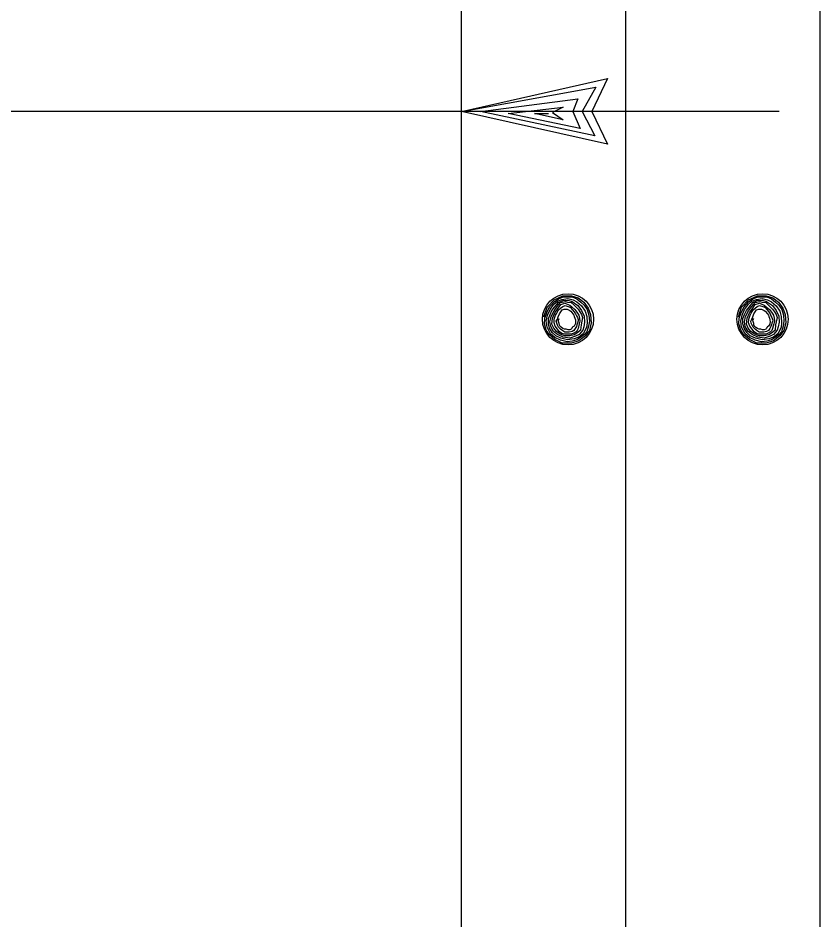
# Model space of a CAD drawing. Extents: x -0.08 to 2.83, y -0.03 to 1.92.
# Drawn here: x 1.7611 to 1.8144, y 0.4251 to 0.4851 of the extents above; entities that cross this region are included whole.
import ezdxf

# ---------------------------------------------------------------- set-up
doc = ezdxf.new("R2010")
doc.units = 0
for name, color, linetype in [('50', 7, 'Continuous'), ('51', 7, 'Continuous'), ('55', 7, 'Continuous')]:
    doc.layers.add(name, color=color, linetype=linetype)

msp = doc.modelspace()

# ---------------------------------------------------------------- linework, layer by layer
at = {"layer": '50'}
msp.add_line((1.790581, 0.377517), (1.790581, 0.729062), dxfattribs=at)
at = {"layer": '51'}
for p, q in [((1.80148, 0.723941), (1.80148, 0.4673)), ((1.814426, 0.509371), (1.814426, 0.469722)), ((1.814426, 0.469722), (1.814426, 0.340046)), ((1.80148, 0.4673), (1.80148, 0.343452))]:
    msp.add_line(p, q, dxfattribs=at)
for points in [[(1.79606, 0.465217), (1.79627, 0.465867), (1.796739, 0.466359), (1.79732, 0.466628), (1.797894, 0.466628), (1.79834, 0.466493), (1.798707, 0.466191), (1.799012, 0.465791), (1.799163, 0.465375), (1.799203, 0.46483), (1.799081, 0.464318), (1.798816, 0.463961), (1.798386, 0.463629), (1.797894, 0.463472), (1.79728, 0.463472), (1.796791, 0.463711), (1.796421, 0.464016), (1.796217, 0.464341), (1.796092, 0.464748), (1.796112, 0.465128), (1.796243, 0.465509), (1.796434, 0.465896), (1.796739, 0.466221), (1.797021, 0.466411), (1.797293, 0.466523), (1.797569, 0.466546), (1.797946, 0.466546), (1.798258, 0.466411), (1.79852, 0.466191), (1.79874, 0.466004), (1.79894, 0.465699), (1.799055, 0.465322), (1.799081, 0.464935), (1.799035, 0.46461), (1.798914, 0.46423), (1.798763, 0.464046), (1.798491, 0.463846), (1.798248, 0.463685), (1.797946, 0.463603), (1.797602, 0.46355), (1.797162, 0.463659), (1.796791, 0.463846), (1.796506, 0.464098), (1.79627, 0.464525), (1.796211, 0.464935), (1.796302, 0.465322), (1.796463, 0.465699), (1.796719, 0.46606), (1.796952, 0.466273), (1.797254, 0.466385), (1.797644, 0.466441), (1.798002, 0.466359), (1.798258, 0.466221), (1.79856, 0.465949), (1.798809, 0.465591), (1.798907, 0.465237), (1.79893, 0.46483), (1.798884, 0.464502), (1.798671, 0.464098), (1.798386, 0.463875), (1.798068, 0.463767), (1.797634, 0.463685), (1.797185, 0.463793), (1.796844, 0.463961), (1.796611, 0.464177), (1.796434, 0.464472), (1.796355, 0.464748), (1.796355, 0.465106), (1.796463, 0.465375), (1.796591, 0.465644), (1.796762, 0.465867), (1.797021, 0.466169), (1.797313, 0.4663), (1.797644, 0.466333), (1.797933, 0.466244), (1.798314, 0.465972), (1.79856, 0.465644), (1.79874, 0.46527), (1.798763, 0.464856), (1.798704, 0.464558), (1.798642, 0.464341), (1.798402, 0.464046), (1.798169, 0.463928), (1.797772, 0.463793), (1.797346, 0.463875), (1.796965, 0.464046), (1.796693, 0.464256), (1.796516, 0.464577), (1.796453, 0.464882), (1.796535, 0.465237), (1.796739, 0.465621), (1.796942, 0.465919), (1.797162, 0.466169), (1.79749, 0.466244), (1.797634, 0.466191), (1.797864, 0.466169), (1.798061, 0.466004), (1.798333, 0.465732), (1.798455, 0.465562), (1.79856, 0.465375), (1.798629, 0.465184)], [(1.808996, 0.465217), (1.809213, 0.465867), (1.809678, 0.466359), (1.810266, 0.466628), (1.81084, 0.466628), (1.811289, 0.466493), (1.811657, 0.466191), (1.811952, 0.465791), (1.812103, 0.465375), (1.812152, 0.46483), (1.812021, 0.464318), (1.811762, 0.463961), (1.811325, 0.463629), (1.81084, 0.463472), (1.81022, 0.463472), (1.809731, 0.463711), (1.809363, 0.464016), (1.80916, 0.464341), (1.809035, 0.464748), (1.809052, 0.465128), (1.809186, 0.465509), (1.809383, 0.465896), (1.809678, 0.466221), (1.809964, 0.466411), (1.810239, 0.466523), (1.810512, 0.466546), (1.810892, 0.466546), (1.811204, 0.466411), (1.811466, 0.466191), (1.81168, 0.466004), (1.811886, 0.465699), (1.811995, 0.465322), (1.812021, 0.464935), (1.811985, 0.46461), (1.81186, 0.46423), (1.811709, 0.464046), (1.81144, 0.463846), (1.811194, 0.463685), (1.810892, 0.463603), (1.810538, 0.46355), (1.810105, 0.463659), (1.809731, 0.463846), (1.809455, 0.464098), (1.809213, 0.464525), (1.80915, 0.464935), (1.809245, 0.465322), (1.809406, 0.465699), (1.809669, 0.46606), (1.809892, 0.466273), (1.8102, 0.466385), (1.810591, 0.466441), (1.810945, 0.466359), (1.811204, 0.466221), (1.811506, 0.465949), (1.811752, 0.465591), (1.811844, 0.465237), (1.811877, 0.46483), (1.811834, 0.464502), (1.811621, 0.464098), (1.811325, 0.463875), (1.811017, 0.463767), (1.810577, 0.463685), (1.810134, 0.463793), (1.809787, 0.463961), (1.80956, 0.464177), (1.809383, 0.464472), (1.809301, 0.464748), (1.809301, 0.465106), (1.809406, 0.465375), (1.809541, 0.465644), (1.809708, 0.465867), (1.809964, 0.466169), (1.810253, 0.4663), (1.810591, 0.466333), (1.810879, 0.466244), (1.811257, 0.465972), (1.811506, 0.465644), (1.81168, 0.46527), (1.811709, 0.464856), (1.811644, 0.464558), (1.811581, 0.464341), (1.811342, 0.464046), (1.811112, 0.463928), (1.810718, 0.463793), (1.810295, 0.463875), (1.809911, 0.464046), (1.809639, 0.464256), (1.809459, 0.464577), (1.809396, 0.464882), (1.809475, 0.465237), (1.809678, 0.465621), (1.809882, 0.465919), (1.810105, 0.466169), (1.810433, 0.466244), (1.810577, 0.466191), (1.810814, 0.466169), (1.811001, 0.466004), (1.81127, 0.465732), (1.811401, 0.465562), (1.811506, 0.465375), (1.811575, 0.465184)], [(1.798629, 0.465184), (1.798537, 0.464695), (1.798491, 0.464341), (1.798314, 0.464177), (1.798068, 0.464016), (1.797772, 0.463961), (1.797441, 0.463961), (1.797133, 0.464069), (1.79689, 0.464256), (1.796709, 0.464472), (1.796588, 0.464725), (1.79664, 0.465128), (1.796791, 0.46548), (1.796965, 0.465732), (1.797178, 0.466031), (1.797454, 0.466136), (1.797772, 0.466004), (1.79791, 0.465896), (1.79812, 0.465699), (1.798258, 0.465535), (1.798386, 0.465322), (1.798428, 0.465128), (1.798455, 0.464935), (1.798409, 0.464748), (1.798333, 0.464449), (1.798281, 0.464318), (1.798196, 0.46423), (1.798002, 0.464121), (1.797881, 0.464069), (1.79773, 0.464069), (1.797543, 0.464069), (1.797418, 0.464069), (1.797254, 0.464121), (1.797103, 0.46423), (1.796814, 0.46461), (1.796739, 0.46483), (1.796745, 0.465073), (1.796837, 0.465322), (1.796913, 0.465457), (1.797034, 0.46568), (1.797162, 0.465791), (1.797313, 0.465919), (1.79747, 0.465972), (1.797746, 0.465896), (1.797828, 0.465844), (1.797946, 0.465699), (1.798068, 0.465562), (1.798169, 0.465427), (1.798222, 0.465293), (1.798284, 0.465184), (1.798333, 0.465053), (1.79834, 0.464961), (1.798284, 0.4648), (1.798258, 0.464695), (1.798222, 0.464577), (1.798133, 0.464449), (1.798045, 0.464318), (1.797933, 0.464256), (1.797746, 0.464203), (1.797602, 0.464203), (1.797441, 0.464203), (1.797313, 0.464282), (1.797162, 0.464394), (1.797034, 0.464525), (1.796965, 0.464672), (1.796913, 0.4648), (1.79687, 0.464935), (1.796952, 0.465073), (1.797011, 0.465217), (1.79709, 0.465427), (1.797178, 0.465562), (1.797267, 0.46568), (1.797402, 0.465732), (1.797602, 0.465732), (1.797772, 0.465644), (1.797841, 0.465591), (1.797972, 0.465427), (1.798045, 0.465322), (1.798081, 0.465237), (1.79812, 0.465128), (1.798153, 0.46502), (1.798169, 0.464882), (1.798153, 0.464777), (1.798133, 0.464725), (1.798061, 0.46461), (1.797992, 0.464558), (1.797946, 0.464502), (1.797917, 0.464449), (1.797864, 0.464394), (1.797772, 0.464367), (1.797677, 0.464367), (1.797543, 0.464394), (1.797431, 0.464394), (1.79732, 0.464449), (1.797218, 0.464502), (1.797133, 0.464577), (1.79709, 0.464672), (1.797077, 0.464777), (1.797034, 0.464909), (1.797021, 0.464997), (1.797077, 0.465106)], [(1.811575, 0.465184), (1.811476, 0.464695), (1.81144, 0.464341), (1.811257, 0.464177), (1.811017, 0.464016), (1.810718, 0.463961), (1.810387, 0.463961), (1.810082, 0.464069), (1.809829, 0.464256), (1.809655, 0.464472), (1.809534, 0.464725), (1.809587, 0.465128), (1.809731, 0.46548), (1.809911, 0.465732), (1.810115, 0.466031), (1.810404, 0.466136), (1.810718, 0.466004), (1.81085, 0.465896), (1.81107, 0.465699), (1.811204, 0.465535), (1.811325, 0.465322), (1.811368, 0.465128), (1.811401, 0.464935), (1.811358, 0.464748), (1.81127, 0.464449), (1.811217, 0.464318), (1.811138, 0.46423), (1.810945, 0.464121), (1.810827, 0.464069), (1.810669, 0.464069), (1.810486, 0.464069), (1.810358, 0.464069), (1.8102, 0.464121), (1.810043, 0.46423), (1.80976, 0.46461), (1.809678, 0.46483), (1.809692, 0.465073), (1.809777, 0.465322), (1.809859, 0.465457), (1.809984, 0.46568), (1.810105, 0.465791), (1.810253, 0.465919), (1.81041, 0.465972), (1.810689, 0.465896), (1.810771, 0.465844), (1.810892, 0.465699), (1.811017, 0.465562), (1.811112, 0.465427), (1.811165, 0.465293), (1.811234, 0.465184), (1.81127, 0.465053), (1.811289, 0.464961), (1.811234, 0.4648), (1.811204, 0.464695), (1.811165, 0.464577), (1.811083, 0.464449), (1.810994, 0.464318), (1.810879, 0.464256), (1.810689, 0.464203), (1.810538, 0.464203), (1.810387, 0.464203), (1.810253, 0.464282), (1.810105, 0.464394), (1.809984, 0.464525), (1.809911, 0.464672), (1.809859, 0.4648), (1.80982, 0.464935), (1.809892, 0.465073), (1.809957, 0.465217), (1.810036, 0.465427), (1.810115, 0.465562), (1.810213, 0.46568), (1.810351, 0.465732), (1.810538, 0.465732), (1.810718, 0.465644), (1.810787, 0.465591), (1.810925, 0.465427), (1.810994, 0.465322), (1.81103, 0.465237), (1.81107, 0.465128), (1.811096, 0.46502), (1.811112, 0.464882), (1.811096, 0.464777), (1.811083, 0.464725), (1.811001, 0.46461), (1.810942, 0.464558), (1.810892, 0.464502), (1.810866, 0.464449), (1.810814, 0.464394), (1.810718, 0.464367), (1.810613, 0.464367), (1.810486, 0.464394), (1.810371, 0.464394), (1.810266, 0.464449), (1.810167, 0.464502), (1.810082, 0.464577), (1.810036, 0.464672), (1.810016, 0.464777), (1.809984, 0.464909), (1.809964, 0.464997), (1.810016, 0.465106)]]:
    msp.add_lwpolyline(points, dxfattribs=at)
for centre in [(1.797664, 0.465056), (1.810608, 0.465056)]:
    msp.add_circle(centre, 0.001703, dxfattribs=at)
at = {"layer": '55'}
for p, q in [((1.790581, 0.478885), (1.800292, 0.481077)), ((1.800292, 0.481077), (1.799236, 0.478885)), ((1.790581, 0.478885), (1.799518, 0.480512)), ((1.799518, 0.480512), (1.798602, 0.478885)), ((1.791847, 0.478885), (1.798323, 0.479735)), ((1.798323, 0.479735), (1.797972, 0.478885)), ((1.793678, 0.478751), (1.797336, 0.479177)), ((1.797336, 0.479177), (1.796634, 0.478823)), ((1.790581, 0.478885), (1.759921, 0.478885)), ((1.800292, 0.476713), (1.790581, 0.478885)), ((1.811707, 0.478885), (1.790581, 0.478885)), ((1.799446, 0.477271), (1.791847, 0.478885)), ((1.798465, 0.477766), (1.793678, 0.478751)), ((1.797336, 0.478334), (1.795436, 0.478751)), ((1.795436, 0.478751), (1.796355, 0.478751)), ((1.796634, 0.478823), (1.797336, 0.478334)), ((1.797972, 0.478885), (1.798465, 0.477766)), ((1.798602, 0.478885), (1.799446, 0.477271)), ((1.799236, 0.478885), (1.800292, 0.476713))]:
    msp.add_line(p, q, dxfattribs=at)

doc.saveas('drawing.dxf')
